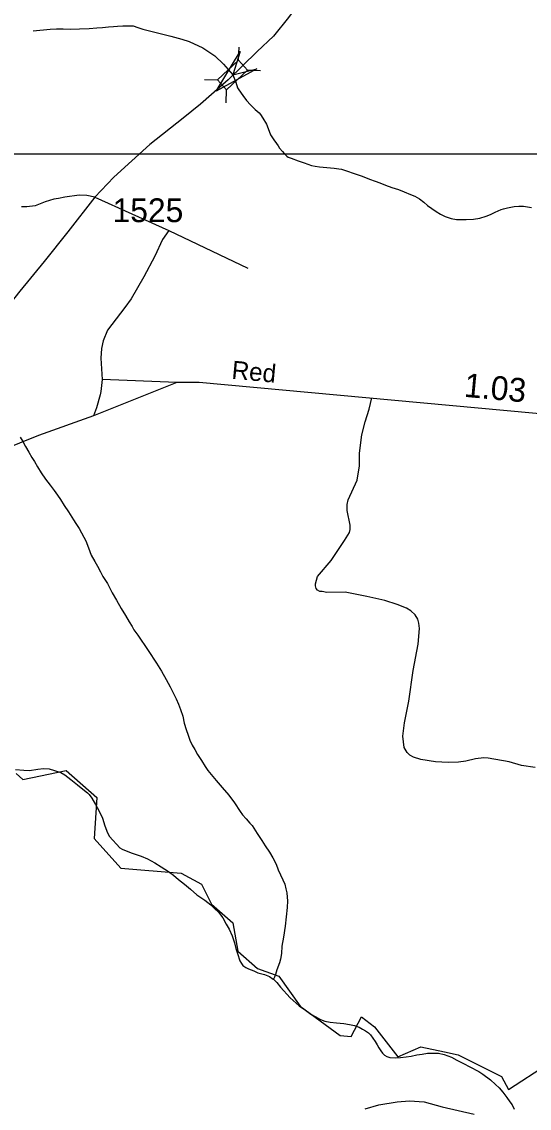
# Model space of a CAD drawing. Extents: x 2220236 to 2384410, y 720751 to 894131.
# Drawn here: x 2355376 to 2358044, y 831541 to 837250 of the extents above; entities that cross this region are included whole.
import ezdxf

# ---------------------------------------------------------------- set-up
doc = ezdxf.new("R2010")
doc.units = 0
for name, color, linetype in [('Exist Boundary Political City Limit New', 7, 'Continuous'), ('Exist Hydrographic Creek Single Shore', 7, 'Continuous'), ('Exist Hydrographic Misc Water Feature', 7, 'Continuous'), ('Exist Road Non-System Type 51', 7, 'Continuous'), ('Exist Road Secondary Mileage Hundredths English Label', 7, 'Continuous'), ('Exist Road Secondary Structure Standard Bridge Attributed CELL', 7, 'Continuous'), ('Exist Road Secondary Structure Standard Bridge CELL', 7, 'Continuous'), ('Exist Road Secondary Type 51 Attributed', 7, 'Continuous'), ('Exist Road Secondary Type 51 Label', 7, 'Continuous'), ('Exist Road Secondary Type 51 Number Label', 7, 'Continuous'), ('Map Preparation Boundary City Limit Buffer Line', 7, 'Continuous'), ('Map Preparation Inset Cut Line', 7, 'Continuous')]:
    doc.layers.add(name, color=color, linetype=linetype)

msp = doc.modelspace()

# ---------------------------------------------------------------- linework, layer by layer
at = {"layer": 'Exist Boundary Political City Limit New'}
msp.add_lwpolyline([(2355346.8, 833299.4), (2355381.2, 833269.1), (2355608.5, 833315.7), (2355771.2, 833173.6), (2355755.8, 832958.1), (2355896, 832803.2), (2356213, 832776.8), (2356321.5, 832719.1), (2356372.5, 832613.8), (2356485, 832516.1), (2356512, 832367.5), (2356615, 832275.6), (2356727.8, 832234.6), (2356839.5, 832077.1), (2357049.8, 831924.4), (2357106.5, 831917.8), (2357161.8, 832020.9), (2357229.8, 831969.9), (2357353.5, 831811.5), (2357473.5, 831863.6), (2357597.8, 831837.7), (2357670.2, 831822.5), (2357897.2, 831708.2), (2357935.2, 831639.9), (2358139.8, 831772.8)], dxfattribs=at)
at = {"layer": 'Exist Hydrographic Creek Single Shore'}
for points in [[(2355436, 837203.1), (2355525.9, 837210.7), (2355557.7, 837213), (2355592.8, 837212.8), (2355633.9, 837211.9), (2355679.8, 837212.1), (2355729.9, 837215.1), (2355769.9, 837217.4), (2355799.6, 837219.6), (2355831.7, 837222.6), (2355857.9, 837224.3), (2355879.8, 837226.8), (2355907.6, 837229), (2355933.8, 837229.1), (2355952.6, 837228.2), (2355961.8, 837227.9), (2355985.7, 837219.7), (2356012.1, 837210.3), (2356124.5, 837183.1), (2356159.9, 837173.8), (2356216.9, 837158.4), (2356255.4, 837146.1), (2356327.9, 837112.1), (2356391.1, 837070.5), (2356435.7, 837027.3), (2356485.1, 836970.3), (2356500.5, 836933.2), (2356509.1, 836902.4), (2356517.7, 836891.9), (2356538, 836862.5), (2356556.4, 836837), (2356578.7, 836813.3), (2356603, 836789.7), (2356623.1, 836771.5), (2356631.4, 836762), (2356643.6, 836743.8), (2356661.9, 836712.3), (2356676.3, 836674.5), (2356684, 836655.1), (2356689.7, 836644.6), (2356700.8, 836630.2), (2356715, 836610.5), (2356723.4, 836598.3), (2356730.8, 836586.5), (2356745.6, 836569), (2356755.9, 836557), (2356769.9, 836543.8), (2356777, 836539.2), (2356792, 836533.9), (2356828.4, 836519.9), (2356860.3, 836508.1), (2356898.6, 836494.9), (2356918.2, 836490.8), (2356940.6, 836487.4), (2356978.8, 836484.1), (2357018, 836480.7), (2357042.1, 836477.8), (2357056.7, 836475.1), (2357088.9, 836464.9), (2357117.2, 836455.3), (2357165.2, 836438.5), (2357203.5, 836423.7), (2357233.5, 836412.4), (2357257.5, 836402.9), (2357287.9, 836391.7), (2357321.8, 836379.9), (2357356.1, 836368.2), (2357386.1, 836356.3), (2357418.5, 836342.9), (2357442.5, 836333.3), (2357466.7, 836319.6), (2357488.8, 836301.4), (2357509.2, 836284.2), (2357531.2, 836268.7), (2357553.5, 836252.5), (2357577.7, 836238.8), (2357601.8, 836227.3), (2357633.1, 836215.4), (2357660.2, 836211.6), (2357680.9, 836210.8), (2357712.1, 836210.4), (2357750.1, 836213), (2357783, 836218.3), (2357817.7, 836227.9), (2357830.6, 836234.3)], [(2357830.6, 836234.3), (2357843.8, 836239.8), (2357863.5, 836248.8), (2357895.4, 836263.2), (2357908.4, 836267), (2357929.1, 836272.8), (2357963.7, 836279.2), (2357989.2, 836281.8), (2358013.2, 836280.2), (2358055.4, 836274.7)], [(2355342.6, 833322), (2355387.1, 833317.2), (2355416.7, 833316.8), (2355460.7, 833323.5), (2355490.5, 833325.7), (2355520.4, 833324.3), (2355548.7, 833316.6), (2355580.7, 833304.8), (2355602.8, 833293.2), (2355633.3, 833269.2), (2355669.6, 833240.2), (2355697.8, 833218.3), (2355722.2, 833199), (2355731.1, 833189.5), (2355744.3, 833171), (2355762.8, 833137.3), (2355781.2, 833105.2), (2355799.5, 833065.9), (2355812.3, 833025.4)], [(2355812.3, 833025.4), (2355826.6, 832988.3), (2355836.9, 832969.7), (2355855.1, 832950.1), (2355873.4, 832928.5), (2355891.5, 832910.5), (2355903, 832901.8), (2355915.7, 832896.7), (2355956.1, 832881), (2356004, 832865.9), (2356036.1, 832851.4), (2356074.6, 832831), (2356108.7, 832809.4), (2356147.1, 832785.4), (2356173.5, 832766.1), (2356199.7, 832742.6), (2356231.9, 832718.3), (2356262.1, 832693.3), (2356296.5, 832663.5), (2356339, 832634.1), (2356369.2, 832610), (2356387.3, 832592.7), (2356411.6, 832569.1), (2356421.3, 832557), (2356432.1, 832541.1), (2356450.5, 832509), (2356466.7, 832481.8), (2356481.2, 832447.9), (2356493.6, 832410), (2356502, 832381.4), (2356510.3, 832353.9), (2356522.7, 832316), (2356530.2, 832302.2), (2356537.2, 832292), (2356553.1, 832280.1), (2356567.1, 832274.2), (2356595.5, 832263.2), (2356617.5, 832253.2), (2356651.7, 832244.1), (2356677.7, 832233.7), (2356698, 832220.4), (2356699.7, 832218.9)], [(2356699.7, 832218.9), (2356716.1, 832202.5), (2356736.5, 832177), (2356787, 832121.7), (2356833.7, 832079.9), (2356867.8, 832056), (2356896.2, 832036.5), (2356918.4, 832022.7), (2356946.6, 832007.4), (2356968.6, 831999.4), (2356996.7, 831994), (2357030.7, 831990.5), (2357068.9, 831986.2), (2357098.7, 831980.8), (2357124.8, 831975.3), (2357149.1, 831967.4), (2357166.9, 831957.3), (2357183.1, 831948.2), (2357199.2, 831938.3), (2357209.5, 831926.3), (2357221.7, 831910.3), (2357233.9, 831892.8), (2357244.2, 831874.5), (2357252.3, 831859.1), (2357262.5, 831843.1), (2357272.5, 831831.4), (2357283.1, 831820.3), (2357294.9, 831813.2), (2357310.9, 831807.3), (2357340.8, 831806.2), (2357367, 831808), (2357396.8, 831810.8), (2357422.8, 831815.2), (2357452.8, 831821.3), (2357480.8, 831825.8), (2357508.5, 831830.2), (2357539.7, 831831.4), (2357566.6, 831830.3), (2357596.8, 831823.3), (2357634.8, 831809.1), (2357663, 831793.8), (2357697.2, 831776.5), (2357731.4, 831758.2), (2357778.7, 831734.6), (2357800.2, 831720.7), (2357838.9, 831690.4), (2357866.5, 831665.9), (2357884.9, 831648.6), (2357905.2, 831626.5), (2357925.4, 831597.1), (2357941.7, 831574.8), (2357953.9, 831558.9), (2357964.3, 831537)]]:
    msp.add_lwpolyline(points, dxfattribs=at)
at = {"layer": 'Exist Hydrographic Misc Water Feature'}
for points in [[(2355367.5, 835066.9), (2355381.8, 835044.5), (2355396.3, 835018.8), (2355412.6, 834988.9), (2355428.9, 834961.1), (2355443.2, 834939.3), (2355459.5, 834911.4), (2355477.8, 834880), (2355500.2, 834845.8), (2355524.5, 834814.6), (2355546.9, 834787), (2355563, 834763), (2355579.4, 834739.1), (2355599.7, 834707.8), (2355622.4, 834675.2), (2355648.7, 834633.6), (2355661, 834614.4), (2355677.5, 834587.2), (2355689.6, 834564.7), (2355702, 834542.3), (2355712, 834523), (2355726.6, 834486.5), (2355741, 834447), (2355759.4, 834414.9), (2355773.9, 834389.3), (2355790.2, 834359.4), (2355802.4, 834335.3), (2355826.9, 834297.9), (2355851.5, 834250.3), (2355873.8, 834210.2), (2355898.6, 834166.9), (2355921, 834131.1), (2355941.1, 834097.4), (2355955.6, 834073.4), (2355965.8, 834055.8), (2355986, 834027.7), (2356041.2, 833946.3), (2356084, 833879.1), (2356110.3, 833837.5), (2356135.1, 833793.6), (2356155.3, 833755.7), (2356173.8, 833720.3), (2356187.4, 833693), (2356200.4, 833664), (2356210.7, 833636.5), (2356223.3, 833600.9), (2356229.8, 833564.4), (2356240, 833531), (2356250.4, 833501.2), (2356258.7, 833475.3), (2356271.2, 833449.6), (2356285.3, 833425.5), (2356300.5, 833399.9), (2356320.2, 833367.9), (2356339.2, 833337.5), (2356354.8, 833315.8), (2356397.4, 833262.7), (2356429.7, 833226.9), (2356464.2, 833185.7), (2356494.7, 833145.9), (2356523.5, 833100.5), (2356536.3, 833083.6), (2356555.9, 833062.4), (2356575.5, 833039.3), (2356586.2, 833026.6), (2356612.9, 832985), (2356637, 832947.6), (2356655.6, 832919.5), (2356677.9, 832887.5), (2356696.2, 832856.5), (2356712.7, 832824.3), (2356723.4, 832794.2), (2356735.3, 832768.4), (2356748.8, 832742.1), (2356758, 832718.5), (2356764.3, 832693.5), (2356768.4, 832673)], [(2356768.4, 832673), (2356771.6, 832650.1), (2356773.1, 832631.5), (2356771.5, 832597), (2356766, 832547.5), (2356760.4, 832498.7), (2356751.3, 832440.9), (2356743.7, 832393), (2356740.4, 832354.4), (2356736.7, 832324.7), (2356730.9, 832304.8), (2356717.3, 832268.2), (2356709.5, 832243.9), (2356703.8, 832230.5), (2356699.7, 832218.9)]]:
    msp.add_lwpolyline(points, dxfattribs=at)
at = {"layer": 'Exist Road Non-System Type 51'}
for p, q in [((2355760.7, 836328.4), (2356149.3, 836153)), ((2356149.3, 836153), (2356563.6, 835956)), ((2356191, 835353.7), (2355799, 835371.1))]:
    msp.add_line(p, q, dxfattribs=at)
for points in [[(2355760.7, 836328.4), (2355717.8, 836337.4), (2355677.2, 836339), (2355601.5, 836328.5), (2355569.6, 836322), (2355544.3, 836317.9), (2355498.9, 836303.3), (2355447, 836282.2), (2355403.2, 836277.3), (2355374.1, 836277.3)], [(2356149.3, 836153), (2356116, 836106.6), (2356075, 836018.3), (2356018.4, 835909.5), (2355951.7, 835794.7), (2355918.4, 835748.4), (2355825.8, 835629.3), (2355804.5, 835573), (2355794.9, 835533), (2355791.6, 835483.1), (2355799, 835371.1)], [(2355799, 835371.1), (2355791.6, 835307), (2355787.9, 835289), (2355768.7, 835220.8), (2355753.2, 835178.6)], [(2358074.8, 833331), (2358002.5, 833342.2), (2357938.3, 833361.4), (2357828.2, 833380.1), (2357804.2, 833381.8), (2357760.1, 833377.2), (2357710.4, 833364.7), (2357672.4, 833360.2), (2357616.5, 833357.5), (2357550.5, 833360.8), (2357474.3, 833373.9), (2357434.3, 833385.2), (2357416.2, 833397.1), (2357402, 833410.9), (2357385.5, 833436.7), (2357378.9, 833496.6), (2357388, 833566.6), (2357410.8, 833681), (2357432.8, 833841.2), (2357459, 833979.5), (2357466, 834061.5), (2357463.7, 834089.4), (2357457.4, 834111.3), (2357443.3, 834133.2), (2357421, 834154.9), (2357398.8, 834168.8), (2357348.6, 834188.1), (2357284.3, 834209.3), (2357190.2, 834230.1), (2357075.8, 834252.8), (2356980, 834251.7), (2356955.8, 834257.3), (2356941.8, 834257.1), (2356929.8, 834263), (2356923.7, 834273), (2356919.6, 834286.8), (2356919.4, 834296.8), (2356931, 834334.9), (2357002, 834419.8), (2357072.7, 834524.6), (2357098.2, 834566.8), (2357102, 834583), (2357101.7, 834605), (2357086.7, 834682.8), (2357086.4, 834712.8), (2357092, 834738.9), (2357139, 834841.5), (2357151.2, 834917), (2357151.2, 834982.7), (2357163.4, 835080), (2357180.4, 835148.1), (2357202.3, 835213.8), (2357215.6, 835274.2)], [(2357181.1, 831538.5), (2357252.1, 831559.9), (2357348.5, 831575.1), (2357414.5, 831579.6), (2357490.4, 831574.2), (2357586.3, 831549.2), (2357753.2, 831510)]]:
    msp.add_lwpolyline(points, dxfattribs=at)
at = {"layer": 'Exist Road Secondary Structure Standard Bridge Attributed CELL'}
msp.add_lwpolyline([(2356610.8, 837003.1), (2356396.9, 836886), (2356523.6, 837094.4), (2356485.1, 836970.3)], close=True, dxfattribs=at)
at = {"layer": 'Exist Road Secondary Structure Standard Bridge CELL'}
for p, q in [((2356515.5, 837047.3), (2356518.1, 837116.2)), ((2356562.4, 836996.7), (2356631.4, 836994.1)), ((2356335.6, 836947.4), (2356404.5, 836944.8)), ((2356449.9, 836824.1), (2356452.5, 836893))]:
    msp.add_line(p, q, dxfattribs=at)
msp.add_lwpolyline([(2356404.5, 836944.8), (2356515.3, 837047.5), (2356563.3, 836995.8), (2356452.5, 836893)], close=True, dxfattribs=at)
at = {"layer": 'Exist Road Secondary Type 51 Attributed'}
for points in [[(2357174.2, 839765), (2357170.5, 839697.4), (2357167.8, 839649.9), (2357164, 839562.2), (2357167.1, 839341.7), (2357159, 838952.4), (2357152.5, 838726.9), (2357147.7, 838545.2), (2357144.4, 838389.5), (2357133.1, 838253.2), (2357118.5, 838154.3), (2357094.2, 838013.1), (2357082.8, 837962.8), (2357074.7, 837915.8), (2357043.9, 837797.4), (2356996.9, 837674.1), (2356951.5, 837568.6), (2356912.6, 837485.9), (2356860.7, 837383.7), (2356778, 837271.8), (2356698.6, 837174.4), (2356613.9, 837094.4), (2356460.4, 836945.7)], [(2356460.4, 836945.7), (2356315.3, 836816.9), (2356223.6, 836742.9), (2356049.3, 836604.2), (2355859.6, 836433.9), (2355760.7, 836328.4), (2355618.1, 836146.7), (2355493.2, 835991), (2355365.1, 835833.7), (2355246.8, 835686), (2355081.8, 835468.5), (2355013.3, 835359.6), (2354893.3, 835152.6), (2354820.3, 835035.8), (2354749, 834920.6), (2354690.6, 834836.3)], [(2364999.1, 836744.8), (2364858.1, 836705.3), (2364665.2, 836617), (2363941.9, 836212.7), (2362886.5, 835596.2), (2362347.4, 835295.3), (2362029.8, 835139.9), (2361597.6, 834994.4), (2361396.7, 834947.3), (2361273.2, 834936), (2361040.9, 834932.8), (2360542.2, 834969.2), (2359799.4, 835041.1), (2359680.3, 835048.4), (2359095.4, 835105.6), (2358650.7, 835139.4), (2356308.8, 835355.1), (2356191, 835353.7), (2355753.2, 835178.6), (2355464.7, 835076.4), (2355163.2, 834954.7), (2355002.7, 834896.3), (2354765.2, 834839.5), (2354690.6, 834836.3)]]:
    msp.add_lwpolyline(points, dxfattribs=at)
at = {"layer": 'Map Preparation Boundary City Limit Buffer Line'}
msp.add_lwpolyline([(2355346.8, 833299.4), (2355381.2, 833269.1), (2355608.5, 833315.7), (2355771.2, 833173.6), (2355755.8, 832958.1), (2355896, 832803.2), (2356213, 832776.8), (2356321.5, 832719.1), (2356372.5, 832613.8), (2356485, 832516.1), (2356512, 832367.5), (2356615, 832275.6), (2356727.8, 832234.6), (2356839.5, 832077.1), (2357049.8, 831924.4), (2357106.5, 831917.8), (2357161.8, 832020.9), (2357229.8, 831969.9), (2357353.5, 831811.5), (2357473.5, 831863.6), (2357597.8, 831837.7), (2357670.2, 831822.5), (2357897.2, 831708.2), (2357935.2, 831639.9), (2358139.8, 831772.8)], dxfattribs=at)
at = {"layer": 'Map Preparation Inset Cut Line'}
msp.add_lwpolyline([(2352250.4, 836555.8), (2366536.4, 836555.8), (2366536.4, 826026.4), (2352250.4, 826026.4), (2352250.4, 836555.8)], dxfattribs=at)
msp.add_lwpolyline([(2352250.4, 836555.8), (2366536.4, 836555.8), (2366536.4, 826026.4), (2352250.4, 826026.4), (2352250.4, 836555.8)], dxfattribs=at)

# ---------------------------------------------------------------- texts
at = {"layer": 'Exist Road Secondary Mileage Hundredths English Label'}
msp.add_text('1.03', height=125, rotation=354.6464, dxfattribs=at).set_placement((2357697.4, 835279.9))
at = {"layer": 'Exist Road Secondary Type 51 Label'}
msp.add_text('Red', height=95, rotation=354.6245, dxfattribs=at).set_placement((2356476.3, 835374.9))
at = {"layer": 'Exist Road Secondary Type 51 Number Label'}
msp.add_text('1525', height=125, dxfattribs=at).set_placement((2355853.2, 836197))

doc.saveas('drawing.dxf')
